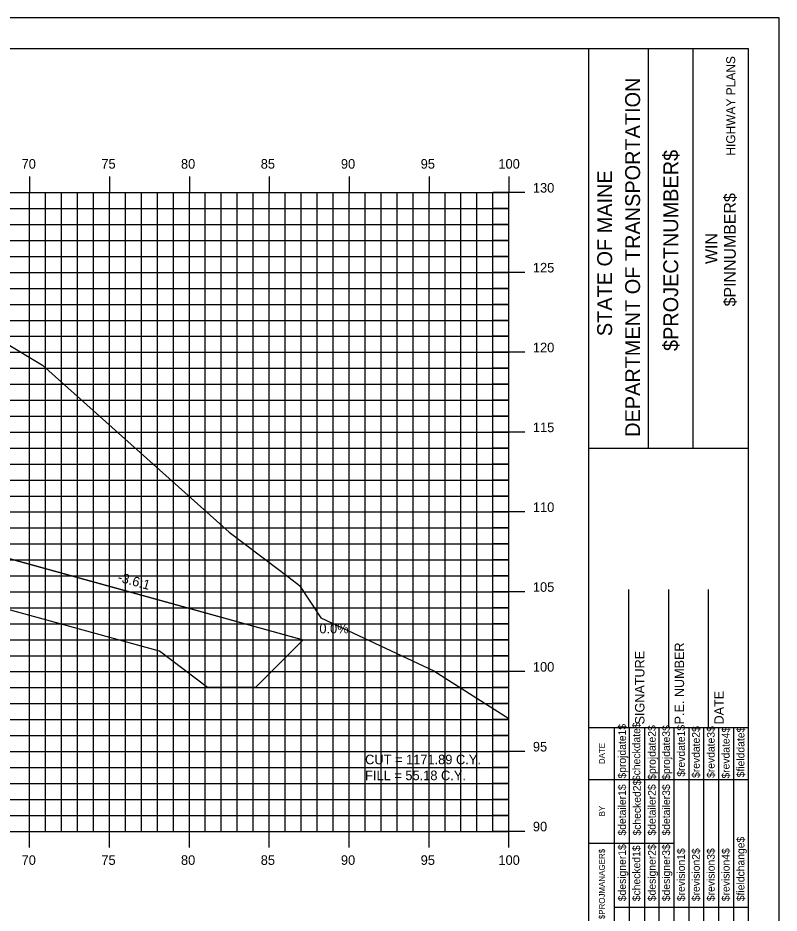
# Model space of a CAD drawing. Extents: x 850598 to 870284, y 366541 to 366651.
# Drawn here: x 861364.5 to 861412.1, y 366595.1 to 366651.2 of the extents above; entities that cross this region are included whole.
import ezdxf

# ---------------------------------------------------------------- set-up
doc = ezdxf.new("R2010")
doc.units = 0
for name, color, linetype in [('ANNOTATION', 7, 'Continuous'), ('BORDER', 7, 'Continuous'), ('D_Drainage_RipRap', 7, 'Continuous'), ('D_Roadway_Centerline', 7, 'Continuous'), ('D_Roadway_SlopeLines', 7, 'Continuous'), ('D_Text_Standard', 7, 'Continuous'), ('H_V ANNOTATION', 7, 'Continuous'), ('HIGHWAY_TITLE', 7, 'Continuous'), ('MAJOR', 7, 'Continuous'), ('MINOR', 7, 'Continuous'), ('PLOT BOUNDARY', 7, 'Continuous'), ('S_Roadway_Centerline', 7, 'Continuous')]:
    doc.layers.add(name, color=color, linetype=linetype)

msp = doc.modelspace()

# ---------------------------------------------------------------- linework, layer by layer
at = {"layer": 'BORDER'}
for p, q in [((861410.211, 366649.225), (861250.211, 366649.225)), ((861400.211, 366544.225), (861400.211, 366649.225)), ((861403.94, 366624.222), (861403.94, 366649.222)), ((861406.735, 366624.222), (861406.735, 366649.222)), ((861410.211, 366544.225), (861410.211, 366649.225)), ((861400.212, 366624.219), (861410.211, 366624.219)), ((861402.711, 366606.728), (861402.711, 366615.376)), ((861405.211, 366606.728), (861405.211, 366615.376)), ((861407.711, 366606.728), (861407.711, 366615.376)), ((861400.211, 366606.728), (861410.211, 366606.728))]:
    msp.add_line(p, q, dxfattribs=at)
for points in [[(861401.826, 366603.478), (861401.826, 366606.728)], [(861402.759, 366589.231), (861402.759, 366606.728)], [(861403.69, 366606.728), (861403.69, 366589.231)], [(861404.622, 366589.231), (861404.622, 366606.728)], [(861405.554, 366589.231), (861405.554, 366606.728)], [(861406.486, 366589.231), (861406.486, 366606.728)], [(861407.417, 366589.231), (861407.417, 366606.728)], [(861408.349, 366589.231), (861408.349, 366606.728)], [(861409.281, 366589.231), (861409.281, 366606.728)], [(861401.827, 366589.231), (861401.827, 366606.022)], [(861400.211, 366603.478), (861410.211, 366603.478)], [(861400.211, 366599.478), (861401.827, 366599.478)], [(861401.826, 366599.478), (861405.553, 366599.478)], [(861401.826, 366595.478), (861410.211, 366595.478)]]:
    msp.add_lwpolyline(points, dxfattribs=at)
at = {"layer": 'D_Drainage_RipRap'}
msp.add_lwpolyline([(861360.628, 366618.225), (861372.482, 366614.95), (861382.344, 366612.225), (861379.344, 366609.225), (861376.344, 366609.225), (861373.344, 366611.5), (861361.49, 366614.775), (861360.628, 366616.725), (861318.29, 366628.423), (861318.29, 366629.923)], close=True, dxfattribs=at)
at = {"layer": 'D_Roadway_Centerline'}
msp.add_lwpolyline([(861265.002, 366629.771), (861266.002, 366629.688), (861267.002, 366629.485), (861268.002, 366629.164), (861270.211, 366628.118), (861274.013, 366629.386), (861280.211, 366631.452), (861284.211, 366631.692), (861295.211, 366632.022), (861306.211, 366632.286), (861310.211, 366632.062), (861312.211, 366631.95), (861318.29, 366629.923), (861360.628, 366618.225), (861372.482, 366614.95), (861382.344, 366612.225), (861386.344, 366612.225)], dxfattribs=at)
at = {"layer": 'D_Roadway_SlopeLines'}
msp.add_lwpolyline([(861318.29, 366629.923), (861382.344, 366612.225), (861382.344, 366612.225)], dxfattribs=at)
at = {"layer": 'MAJOR'}
for p, q in [((861365.211, 366641.227), (861365.211, 366640.225)), ((861365.211, 366641.227), (861365.211, 366640.225)), ((861370.211, 366641.227), (861370.211, 366640.225)), ((861370.211, 366641.227), (861370.211, 366640.225)), ((861375.211, 366641.227), (861375.211, 366640.225)), ((861375.211, 366641.227), (861375.211, 366640.225)), ((861380.211, 366641.227), (861380.211, 366640.225)), ((861380.211, 366641.227), (861380.211, 366640.225)), ((861385.211, 366641.227), (861385.211, 366640.225)), ((861385.211, 366641.227), (861385.211, 366640.225)), ((861390.211, 366641.227), (861390.211, 366640.225)), ((861390.211, 366641.227), (861390.211, 366640.225)), ((861395.211, 366641.227), (861395.211, 366640.225)), ((861395.211, 366641.227), (861395.211, 366640.225)), ((861255.211, 366640.225), (861395.211, 366640.225)), ((861255.211, 366640.225), (861395.211, 366640.225)), ((861255.211, 366640.225), (861395.211, 366640.225)), ((861255.211, 366640.225), (861395.211, 366640.225)), ((861365.211, 366600.225), (861365.211, 366640.225)), ((861365.211, 366600.225), (861365.211, 366640.225)), ((861370.211, 366600.225), (861370.211, 366640.225)), ((861370.211, 366600.225), (861370.211, 366640.225)), ((861375.211, 366600.225), (861375.211, 366640.225)), ((861375.211, 366600.225), (861375.211, 366640.225)), ((861380.211, 366600.225), (861380.211, 366640.225)), ((861380.211, 366600.225), (861380.211, 366640.225)), ((861385.211, 366600.225), (861385.211, 366640.225)), ((861385.211, 366600.225), (861385.211, 366640.225)), ((861390.211, 366600.225), (861390.211, 366640.225)), ((861390.211, 366600.225), (861390.211, 366640.225)), ((861396.213, 366640.225), (861394.209, 366640.225)), ((861396.213, 366640.225), (861394.209, 366640.225)), ((861395.211, 366600.225), (861395.211, 366640.225)), ((861395.211, 366600.225), (861395.211, 366640.225)), ((861395.211, 366600.225), (861395.211, 366640.225)), ((861395.211, 366600.225), (861395.211, 366640.225)), ((861255.211, 366635.225), (861395.211, 366635.225)), ((861255.211, 366635.225), (861395.211, 366635.225)), ((861396.213, 366635.225), (861394.209, 366635.225)), ((861396.213, 366635.225), (861394.209, 366635.225)), ((861255.211, 366630.225), (861395.211, 366630.225)), ((861255.211, 366630.225), (861395.211, 366630.225)), ((861396.213, 366630.225), (861394.209, 366630.225)), ((861396.213, 366630.225), (861394.209, 366630.225)), ((861255.211, 366625.225), (861395.211, 366625.225)), ((861255.211, 366625.225), (861395.211, 366625.225)), ((861396.213, 366625.225), (861394.209, 366625.225)), ((861396.213, 366625.225), (861394.209, 366625.225)), ((861255.211, 366620.225), (861395.211, 366620.225)), ((861255.211, 366620.225), (861395.211, 366620.225)), ((861396.213, 366620.225), (861394.209, 366620.225)), ((861396.213, 366620.225), (861394.209, 366620.225)), ((861255.211, 366615.225), (861395.211, 366615.225)), ((861255.211, 366615.225), (861395.211, 366615.225)), ((861396.213, 366615.225), (861394.209, 366615.225)), ((861396.213, 366615.225), (861394.209, 366615.225)), ((861255.211, 366610.225), (861395.211, 366610.225)), ((861255.211, 366610.225), (861395.211, 366610.225)), ((861396.213, 366610.225), (861394.209, 366610.225)), ((861396.213, 366610.225), (861394.209, 366610.225)), ((861255.211, 366605.225), (861395.211, 366605.225)), ((861255.211, 366605.225), (861395.211, 366605.225)), ((861396.213, 366605.225), (861394.209, 366605.225)), ((861396.213, 366605.225), (861394.209, 366605.225)), ((861255.211, 366600.225), (861395.211, 366600.225)), ((861255.211, 366600.225), (861395.211, 366600.225)), ((861255.211, 366600.225), (861395.211, 366600.225)), ((861255.211, 366600.225), (861395.211, 366600.225)), ((861365.211, 366599.223), (861365.211, 366600.225)), ((861365.211, 366599.223), (861365.211, 366600.225)), ((861370.211, 366599.223), (861370.211, 366600.225)), ((861370.211, 366599.223), (861370.211, 366600.225)), ((861375.211, 366599.223), (861375.211, 366600.225)), ((861375.211, 366599.223), (861375.211, 366600.225)), ((861380.211, 366599.223), (861380.211, 366600.225)), ((861380.211, 366599.223), (861380.211, 366600.225)), ((861385.211, 366599.223), (861385.211, 366600.225)), ((861385.211, 366599.223), (861385.211, 366600.225)), ((861390.211, 366599.223), (861390.211, 366600.225)), ((861390.211, 366599.223), (861390.211, 366600.225)), ((861396.213, 366600.225), (861394.209, 366600.225)), ((861396.213, 366600.225), (861394.209, 366600.225)), ((861395.211, 366599.223), (861395.211, 366600.225)), ((861395.211, 366599.223), (861395.211, 366600.225))]:
    msp.add_line(p, q, dxfattribs=at)
at = {"layer": 'MINOR'}
for p, q in [((861366.211, 366600.225), (861366.211, 366640.225)), ((861366.211, 366600.225), (861366.211, 366640.225)), ((861367.211, 366600.225), (861367.211, 366640.225)), ((861367.211, 366600.225), (861367.211, 366640.225)), ((861368.211, 366600.225), (861368.211, 366640.225)), ((861368.211, 366600.225), (861368.211, 366640.225)), ((861369.211, 366600.225), (861369.211, 366640.225)), ((861369.211, 366600.225), (861369.211, 366640.225)), ((861371.211, 366600.225), (861371.211, 366640.225)), ((861371.211, 366600.225), (861371.211, 366640.225)), ((861372.211, 366600.225), (861372.211, 366640.225)), ((861372.211, 366600.225), (861372.211, 366640.225)), ((861373.211, 366600.225), (861373.211, 366640.225)), ((861373.211, 366600.225), (861373.211, 366640.225)), ((861374.211, 366600.225), (861374.211, 366640.225)), ((861374.211, 366600.225), (861374.211, 366640.225)), ((861376.211, 366600.225), (861376.211, 366640.225)), ((861376.211, 366600.225), (861376.211, 366640.225)), ((861377.211, 366600.225), (861377.211, 366640.225)), ((861377.211, 366600.225), (861377.211, 366640.225)), ((861378.211, 366600.225), (861378.211, 366640.225)), ((861378.211, 366600.225), (861378.211, 366640.225)), ((861379.211, 366600.225), (861379.211, 366640.225)), ((861379.211, 366600.225), (861379.211, 366640.225)), ((861381.211, 366600.225), (861381.211, 366640.225)), ((861381.211, 366600.225), (861381.211, 366640.225)), ((861382.211, 366600.225), (861382.211, 366640.225)), ((861382.211, 366600.225), (861382.211, 366640.225)), ((861383.211, 366600.225), (861383.211, 366640.225)), ((861383.211, 366600.225), (861383.211, 366640.225)), ((861384.211, 366600.225), (861384.211, 366640.225)), ((861384.211, 366600.225), (861384.211, 366640.225)), ((861386.211, 366600.225), (861386.211, 366640.225)), ((861386.211, 366600.225), (861386.211, 366640.225)), ((861387.211, 366600.225), (861387.211, 366640.225)), ((861387.211, 366600.225), (861387.211, 366640.225)), ((861388.211, 366600.225), (861388.211, 366640.225)), ((861388.211, 366600.225), (861388.211, 366640.225)), ((861389.211, 366600.225), (861389.211, 366640.225)), ((861389.211, 366600.225), (861389.211, 366640.225)), ((861391.211, 366600.225), (861391.211, 366640.225)), ((861391.211, 366600.225), (861391.211, 366640.225)), ((861392.211, 366600.225), (861392.211, 366640.225)), ((861392.211, 366600.225), (861392.211, 366640.225)), ((861393.211, 366600.225), (861393.211, 366640.225)), ((861393.211, 366600.225), (861393.211, 366640.225)), ((861394.211, 366600.225), (861394.211, 366640.225)), ((861394.211, 366600.225), (861394.211, 366640.225)), ((861255.211, 366639.225), (861395.211, 366639.225)), ((861255.211, 366639.225), (861395.211, 366639.225)), ((861395.211, 366639.225), (861394.209, 366639.225)), ((861395.211, 366639.225), (861394.209, 366639.225)), ((861255.211, 366638.225), (861395.211, 366638.225)), ((861255.211, 366638.225), (861395.211, 366638.225)), ((861395.211, 366638.225), (861394.209, 366638.225)), ((861395.211, 366638.225), (861394.209, 366638.225)), ((861255.211, 366637.225), (861395.211, 366637.225)), ((861255.211, 366637.225), (861395.211, 366637.225)), ((861395.211, 366637.225), (861394.209, 366637.225)), ((861395.211, 366637.225), (861394.209, 366637.225)), ((861255.211, 366636.225), (861395.211, 366636.225)), ((861255.211, 366636.225), (861395.211, 366636.225)), ((861395.211, 366636.225), (861394.209, 366636.225)), ((861395.211, 366636.225), (861394.209, 366636.225)), ((861255.211, 366634.225), (861395.211, 366634.225)), ((861255.211, 366634.225), (861395.211, 366634.225)), ((861395.211, 366634.225), (861394.209, 366634.225)), ((861395.211, 366634.225), (861394.209, 366634.225)), ((861255.211, 366633.225), (861395.211, 366633.225)), ((861255.211, 366633.225), (861395.211, 366633.225)), ((861395.211, 366633.225), (861394.209, 366633.225)), ((861395.211, 366633.225), (861394.209, 366633.225)), ((861255.211, 366632.225), (861395.211, 366632.225)), ((861255.211, 366632.225), (861395.211, 366632.225)), ((861395.211, 366632.225), (861394.209, 366632.225)), ((861395.211, 366632.225), (861394.209, 366632.225)), ((861255.211, 366631.225), (861395.211, 366631.225)), ((861255.211, 366631.225), (861395.211, 366631.225)), ((861395.211, 366631.225), (861394.209, 366631.225)), ((861395.211, 366631.225), (861394.209, 366631.225)), ((861255.211, 366629.225), (861395.211, 366629.225)), ((861255.211, 366629.225), (861395.211, 366629.225)), ((861395.211, 366629.225), (861394.209, 366629.225)), ((861395.211, 366629.225), (861394.209, 366629.225)), ((861255.211, 366628.225), (861395.211, 366628.225)), ((861255.211, 366628.225), (861395.211, 366628.225)), ((861395.211, 366628.225), (861394.209, 366628.225)), ((861395.211, 366628.225), (861394.209, 366628.225)), ((861255.211, 366627.225), (861395.211, 366627.225)), ((861255.211, 366627.225), (861395.211, 366627.225)), ((861395.211, 366627.225), (861394.209, 366627.225)), ((861395.211, 366627.225), (861394.209, 366627.225)), ((861255.211, 366626.225), (861395.211, 366626.225)), ((861255.211, 366626.225), (861395.211, 366626.225)), ((861395.211, 366626.225), (861394.209, 366626.225)), ((861395.211, 366626.225), (861394.209, 366626.225)), ((861255.211, 366624.225), (861395.211, 366624.225)), ((861255.211, 366624.225), (861395.211, 366624.225)), ((861395.211, 366624.225), (861394.209, 366624.225)), ((861395.211, 366624.225), (861394.209, 366624.225)), ((861255.211, 366623.225), (861395.211, 366623.225)), ((861255.211, 366623.225), (861395.211, 366623.225)), ((861395.211, 366623.225), (861394.209, 366623.225)), ((861395.211, 366623.225), (861394.209, 366623.225)), ((861255.211, 366622.225), (861395.211, 366622.225)), ((861255.211, 366622.225), (861395.211, 366622.225)), ((861395.211, 366622.225), (861394.209, 366622.225)), ((861395.211, 366622.225), (861394.209, 366622.225)), ((861255.211, 366621.225), (861395.211, 366621.225)), ((861255.211, 366621.225), (861395.211, 366621.225)), ((861395.211, 366621.225), (861394.209, 366621.225)), ((861395.211, 366621.225), (861394.209, 366621.225)), ((861255.211, 366619.225), (861395.211, 366619.225)), ((861255.211, 366619.225), (861395.211, 366619.225)), ((861395.211, 366619.225), (861394.209, 366619.225)), ((861395.211, 366619.225), (861394.209, 366619.225)), ((861255.211, 366618.225), (861395.211, 366618.225)), ((861255.211, 366618.225), (861395.211, 366618.225)), ((861395.211, 366618.225), (861394.209, 366618.225)), ((861395.211, 366618.225), (861394.209, 366618.225)), ((861255.211, 366617.225), (861395.211, 366617.225)), ((861255.211, 366617.225), (861395.211, 366617.225)), ((861395.211, 366617.225), (861394.209, 366617.225)), ((861395.211, 366617.225), (861394.209, 366617.225)), ((861255.211, 366616.225), (861395.211, 366616.225)), ((861255.211, 366616.225), (861395.211, 366616.225)), ((861395.211, 366616.225), (861394.209, 366616.225)), ((861395.211, 366616.225), (861394.209, 366616.225)), ((861255.211, 366614.225), (861395.211, 366614.225)), ((861255.211, 366614.225), (861395.211, 366614.225)), ((861395.211, 366614.225), (861394.209, 366614.225)), ((861395.211, 366614.225), (861394.209, 366614.225)), ((861255.211, 366613.225), (861395.211, 366613.225)), ((861255.211, 366613.225), (861395.211, 366613.225)), ((861395.211, 366613.225), (861394.209, 366613.225)), ((861395.211, 366613.225), (861394.209, 366613.225)), ((861255.211, 366612.225), (861395.211, 366612.225)), ((861255.211, 366612.225), (861395.211, 366612.225)), ((861395.211, 366612.225), (861394.209, 366612.225)), ((861395.211, 366612.225), (861394.209, 366612.225)), ((861255.211, 366611.225), (861395.211, 366611.225)), ((861255.211, 366611.225), (861395.211, 366611.225)), ((861395.211, 366611.225), (861394.209, 366611.225)), ((861395.211, 366611.225), (861394.209, 366611.225)), ((861255.211, 366609.225), (861395.211, 366609.225)), ((861255.211, 366609.225), (861395.211, 366609.225)), ((861395.211, 366609.225), (861394.209, 366609.225)), ((861395.211, 366609.225), (861394.209, 366609.225)), ((861255.211, 366608.225), (861395.211, 366608.225)), ((861255.211, 366608.225), (861395.211, 366608.225)), ((861395.211, 366608.225), (861394.209, 366608.225)), ((861395.211, 366608.225), (861394.209, 366608.225)), ((861255.211, 366607.225), (861395.211, 366607.225)), ((861255.211, 366607.225), (861395.211, 366607.225)), ((861395.211, 366607.225), (861394.209, 366607.225)), ((861395.211, 366607.225), (861394.209, 366607.225)), ((861255.211, 366606.225), (861395.211, 366606.225)), ((861255.211, 366606.225), (861395.211, 366606.225)), ((861395.211, 366606.225), (861394.209, 366606.225)), ((861395.211, 366606.225), (861394.209, 366606.225)), ((861255.211, 366604.225), (861395.211, 366604.225)), ((861255.211, 366604.225), (861395.211, 366604.225)), ((861395.211, 366604.225), (861394.209, 366604.225)), ((861395.211, 366604.225), (861394.209, 366604.225)), ((861255.211, 366603.225), (861395.211, 366603.225)), ((861255.211, 366603.225), (861395.211, 366603.225)), ((861395.211, 366603.225), (861394.209, 366603.225)), ((861395.211, 366603.225), (861394.209, 366603.225)), ((861255.211, 366602.225), (861395.211, 366602.225)), ((861255.211, 366602.225), (861395.211, 366602.225)), ((861395.211, 366602.225), (861394.209, 366602.225)), ((861395.211, 366602.225), (861394.209, 366602.225)), ((861255.211, 366601.225), (861395.211, 366601.225)), ((861255.211, 366601.225), (861395.211, 366601.225)), ((861395.211, 366601.225), (861394.209, 366601.225)), ((861395.211, 366601.225), (861394.209, 366601.225))]:
    msp.add_line(p, q, dxfattribs=at)
at = {"layer": 'PLOT BOUNDARY'}
msp.add_lwpolyline([(861242.118, 366541.166), (861412.118, 366541.166), (861412.118, 366651.166), (861242.118, 366651.166)], close=True, dxfattribs=at)
at = {"layer": 'S_Roadway_Centerline'}
msp.add_lwpolyline([(861317.099, 366630.335), (861317.599, 366630.381), (861318.341, 366630.404), (861328.604, 366630.745), (861335.421, 366630.672), (861339.287, 366630.595), (861343.997, 366630.368), (861345.258, 366630.32), (861346.457, 366630.195), (861351.56, 366629.622), (861353.634, 366629.405), (861356.77, 366628.884), (861358.871, 366629.097), (861362.763, 366630.96), (861363.656, 366630.839), (861366.028, 366629.418), (861377.697, 366618.967), (861381.45, 366616.12), (861382.098, 366615.631), (861383.44, 366613.59), (861390.509, 366610.268), (861395.211, 366607.3)], dxfattribs=at)

# ---------------------------------------------------------------- texts
at = {"layer": 'ANNOTATION'}
msp.add_text('-3.6:1', height=0.6, rotation=344.5545, dxfattribs=at).set_placement((861370.683, 366615.885))
msp.add_text('0.0%', height=0.6, dxfattribs=at).set_placement((861383.349, 366612.625))
at = {"layer": 'BORDER'}
for s, height, p in [('DEPARTMENT OF TRANSPORTATION', 0.93176, (861403.418, 366624.931)), ('$PROJECTNUMBER$', 0.93176, (861405.803, 366630.304)), ('STATE OF MAINE', 0.93176, (861401.667, 366631.237)), ('$PINNUMBER$', 0.74527, (861409.407, 366633.1)), ('WIN', 0.7453, (861408.248, 366635.755)), ('SIGNATURE', 0.5906, (861403.692, 366606.92)), ('P.E. NUMBER', 0.59055, (861406.172, 366606.92)), ('DATE', 0.5906, (861408.652, 366606.92)), ('$checkdate$', 0.48455, (861403.429, 366603.371)), ('$projdate1$', 0.48455, (861402.534, 366603.529)), ('$projdate2$', 0.48455, (861404.398, 366603.45)), ('$projdate3$', 0.48455, (861405.292, 366603.45)), ('$revdate1$', 0.4845, (861406.224, 366603.647)), ('$revdate2$', 0.4845, (861407.155, 366603.568)), ('$revdate3$', 0.4845, (861408.087, 366603.568)), ('$revdate4$', 0.4845, (861409.019, 366603.529)), ('$fielddate$', 0.48455, (861409.95, 366603.607)), ('DATE', 0.3714, (861401.216, 366604.434)), ('$detailer1$', 0.48455, (861402.534, 366599.963)), ('$checked2$', 0.4845, (861403.466, 366599.963)), ('$detailer2$', 0.48455, (861404.398, 366599.963)), ('$detailer3$', 0.48455, (861405.292, 366599.963)), ('BY', 0.3714, (861401.216, 366601.163)), ('$fieldchange$', 0.48455, (861409.95, 366595.851)), ('$designer1$', 0.48455, (861402.534, 366595.851)), ('$checked1$', 0.4845, (861403.429, 366595.851)), ('$designer2$', 0.48455, (861404.398, 366595.851)), ('$designer3$', 0.48455, (861405.292, 366595.851)), ('$revision1$', 0.48455, (861406.224, 366595.851)), ('$revision2$', 0.48455, (861407.155, 366595.851)), ('$revision3$', 0.48455, (861408.087, 366595.851)), ('$revision4$', 0.48455, (861409.019, 366595.851)), ('$PROJMANAGER$', 0.37275, (861401.216, 366594.723))]:
    msp.add_text(s, height=height, rotation=90, dxfattribs=at).set_placement(p)
at = {"layer": 'D_Text_Standard'}
for s, p in [('CUT = 1171.89 C.Y.', (861386.211, 366604.425)), ('FILL = 55.18 C.Y.', (861386.211, 366603.429))]:
    msp.add_text(s, height=0.6, dxfattribs=at).set_placement(p)
at = {"layer": 'H_V ANNOTATION'}
for s, p in [('70', (861364.713, 366641.725)), ('75', (861369.705, 366641.725)), ('80', (861374.687, 366641.725)), ('85', (861379.679, 366641.725)), ('90', (861384.697, 366641.725)), ('95', (861389.689, 366641.725)), ('100', (861394.553, 366641.725)), ('130', (861396.711, 366640.225)), ('125', (861396.711, 366635.225)), ('120', (861396.711, 366630.225)), ('115', (861396.711, 366625.225)), ('110', (861396.711, 366620.225)), ('105', (861396.711, 366615.225)), ('100', (861396.711, 366610.225)), ('95', (861396.711, 366605.225)), ('90', (861396.711, 366600.225)), ('70', (861364.713, 366598.125)), ('75', (861369.705, 366598.125)), ('80', (861374.687, 366598.125)), ('85', (861379.679, 366598.125)), ('90', (861384.697, 366598.125)), ('95', (861389.689, 366598.125)), ('100', (861394.553, 366598.125))]:
    msp.add_text(s, height=0.6, dxfattribs=at).set_placement(p)
at = {"layer": 'HIGHWAY_TITLE'}
msp.add_text('HIGHWAY PLANS', height=0.55901, rotation=90, dxfattribs=at).set_placement((861409.37, 366642.541))

doc.saveas('drawing.dxf')
